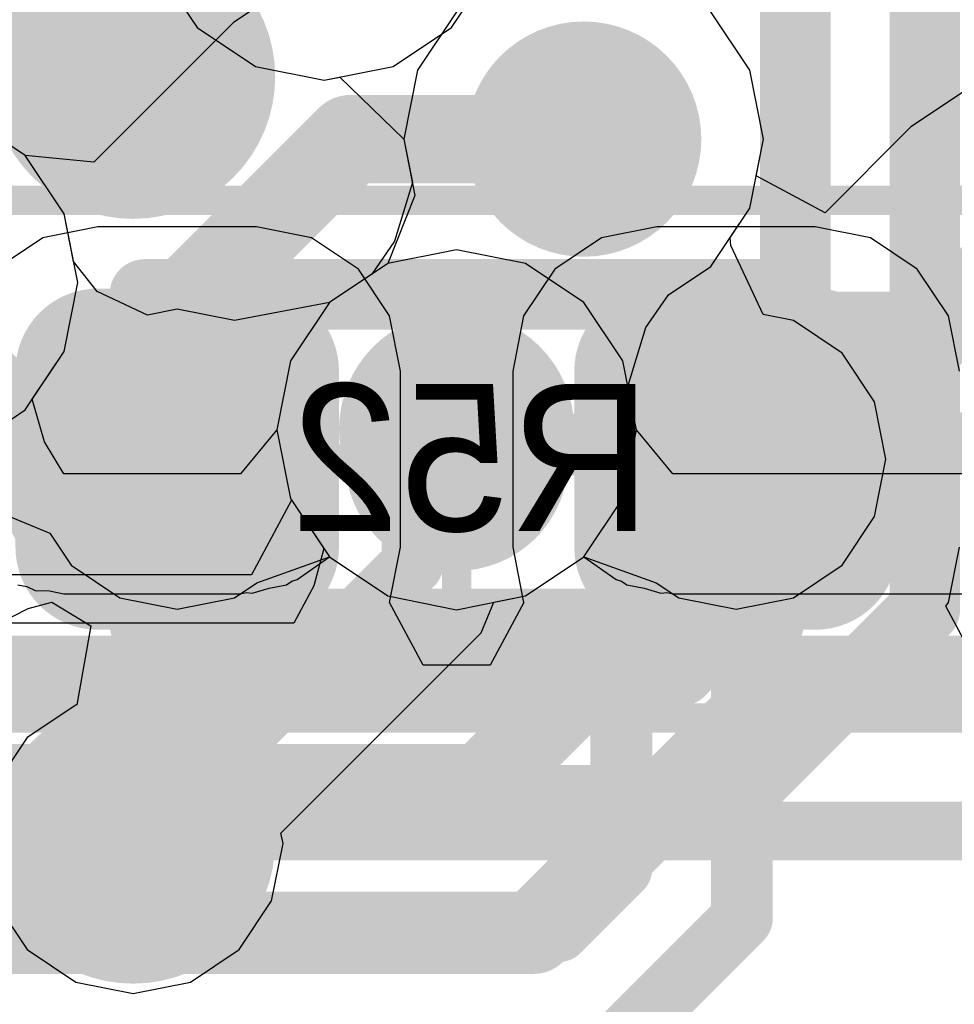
# Model space of a CAD drawing. Header units: millimetres. Extents: x -2 to 68, y -2 to 27.4.
# Tile 532 of 594: x 50.1 to 51.7, y 16.8 to 18.5. Entities that reach past the tile are written whole.
import ezdxf

# ---------------------------------------------------------------- set-up
doc = ezdxf.new("R2010")
doc.units = ezdxf.units.MM
for name, color, linetype in [('BottomLayer', 5, 'Continuous'), ('BottomPaste', 16, 'Continuous'), ('BottomSolder', 6, 'Continuous'), ('DrillGuide', 244, 'Continuous'), ('Mechanical10', 56, 'Continuous'), ('Mechanical17', 56, 'Continuous'), ('Mechanical6', 56, 'Continuous'), ('MidLayer1', 16, 'Continuous'), ('MidLayer2', 76, 'Continuous'), ('MidLayer3', 90, 'Continuous'), ('MidLayer4', 156, 'Continuous'), ('MidLayer5', 130, 'Continuous'), ('MidLayer6', 216, 'Continuous'), ('MidLayer7', 6, 'Continuous'), ('MidLayer8', 54, 'Continuous'), ('MultiLayer', 9, 'Continuous'), ('TopLayer', 1, 'Continuous'), ('TopPaste', 8, 'Continuous'), ('TopSolder', 216, 'Continuous'), ('ViaHoleLayer', 16, 'Continuous')]:
    doc.layers.add(name, color=color, linetype=linetype)

# ---------------------------------------------------------------- blocks, each defined once
blk = doc.blocks.new('MT53D512M32D2DS_053_WT_D_F_________1_168')
at = {"layer": 'TopLayer', "const_width": 0.14}
for points in [[(1.13, -1.625, 1), (1.27, -1.625, 1)], [(1.13, -2.275, 1), (1.27, -2.275, 1)], [(1.13, -2.925, 1), (1.27, -2.925, 1)]]:
    blk.add_lwpolyline(points, format="xyb", close=True, dxfattribs=at)
at = {"layer": 'TopPaste', "const_width": 0.14}
for points in [[(1.13, -1.625, 1), (1.27, -1.625, 1)], [(1.13, -2.275, 1), (1.27, -2.275, 1)], [(1.13, -2.925, 1), (1.27, -2.925, 1)]]:
    blk.add_lwpolyline(points, format="xyb", close=True, dxfattribs=at)
at = {"layer": 'TopSolder', "const_width": 0.2416}
for points in [[(1.0792, -1.625, 1), (1.3208, -1.625, 1)], [(1.0792, -2.275, 1), (1.3208, -2.275, 1)], [(1.0792, -2.925, 1), (1.3208, -2.925, 1)]]:
    blk.add_lwpolyline(points, format="xyb", close=True, dxfattribs=at)
blk = doc.blocks.new('RES_0402_B_257')
at = {"layer": 'BottomLayer', "const_width": 0.1402}
for points in [[(-0.6799, 0.1498, 1), (-0.5396, 0.1498, 1)], [(-0.4104, 0.1498, 1), (-0.2701, 0.1498, 1)], [(0.2701, 0.1498, 1), (0.4104, 0.1498, 1)], [(0.5396, 0.1498, 1), (0.6799, 0.1498, 1)], [(-0.6799, -0.1498, 1), (-0.5396, -0.1498, 1)], [(-0.4104, -0.1498, 1), (-0.2701, -0.1498, 1)], [(0.2701, -0.1498, 1), (0.4104, -0.1498, 1)], [(0.5396, -0.1498, 1), (0.6799, -0.1498, 1)]]:
    blk.add_lwpolyline(points, format="xyb", close=True, dxfattribs=at)
at = {"layer": 'BottomLayer'}
for points in [[(-0.3403, 0.29), (-0.6097, 0.29), (-0.3403, -0.29), (-0.6097, -0.29)], [(0.3403, -0.29), (0.6097, -0.29), (0.3403, 0.29), (0.6097, 0.29)], [(-0.2, 0.1498), (-0.75, 0.1498), (-0.2, -0.1498), (-0.75, -0.1498)], [(0.2, -0.1498), (0.75, -0.1498), (0.2, 0.1498), (0.75, 0.1498)]]:
    blk.add_solid(points, dxfattribs=at)
at = {"layer": 'BottomPaste', "const_width": 0.1402}
for points in [[(-0.6799, 0.1498, 1), (-0.5396, 0.1498, 1)], [(-0.4104, 0.1498, 1), (-0.2701, 0.1498, 1)], [(0.2701, 0.1498, 1), (0.4104, 0.1498, 1)], [(0.5396, 0.1498, 1), (0.6799, 0.1498, 1)], [(-0.6799, -0.1498, 1), (-0.5396, -0.1498, 1)], [(-0.4104, -0.1498, 1), (-0.2701, -0.1498, 1)], [(0.2701, -0.1498, 1), (0.4104, -0.1498, 1)], [(0.5396, -0.1498, 1), (0.6799, -0.1498, 1)]]:
    blk.add_lwpolyline(points, format="xyb", close=True, dxfattribs=at)
at = {"layer": 'BottomPaste'}
for points in [[(-0.3403, 0.29), (-0.6097, 0.29), (-0.3403, -0.29), (-0.6097, -0.29)], [(0.3403, -0.29), (0.6097, -0.29), (0.3403, 0.29), (0.6097, 0.29)], [(-0.2, 0.1498), (-0.75, 0.1498), (-0.2, -0.1498), (-0.75, -0.1498)], [(0.2, -0.1498), (0.75, -0.1498), (0.2, 0.1498), (0.75, 0.1498)]]:
    blk.add_solid(points, dxfattribs=at)
at = {"layer": 'BottomSolder', "const_width": 0.1402}
for points in [[(-0.6799, 0.1498, 1), (-0.5396, 0.1498, 1)], [(-0.4104, 0.1498, 1), (-0.2701, 0.1498, 1)], [(0.2701, 0.1498, 1), (0.4104, 0.1498, 1)], [(0.5396, 0.1498, 1), (0.6799, 0.1498, 1)], [(-0.6799, -0.1498, 1), (-0.5396, -0.1498, 1)], [(-0.4104, -0.1498, 1), (-0.2701, -0.1498, 1)], [(0.2701, -0.1498, 1), (0.4104, -0.1498, 1)], [(0.5396, -0.1498, 1), (0.6799, -0.1498, 1)]]:
    blk.add_lwpolyline(points, format="xyb", close=True, dxfattribs=at)
at = {"layer": 'BottomSolder'}
for points in [[(-0.3403, 0.29), (-0.6097, 0.29), (-0.3403, -0.29), (-0.6097, -0.29)], [(0.3403, -0.29), (0.6097, -0.29), (0.3403, 0.29), (0.6097, 0.29)], [(-0.2, 0.1498), (-0.75, 0.1498), (-0.2, -0.1498), (-0.75, -0.1498)], [(0.2, -0.1498), (0.75, -0.1498), (0.2, 0.1498), (0.75, 0.1498)]]:
    blk.add_solid(points, dxfattribs=at)
at = {"layer": 'Mechanical10', "const_width": 0.12}
for points in [[(-0.53, 0.28), (0.53, 0.28)], [(-0.53, -0.28), (-0.53, 0.28)], [(0.53, -0.28), (0.53, 0.28)], [(-0.53, -0.28), (0.53, -0.28)]]:
    blk.add_lwpolyline(points, dxfattribs=at)
at = {"layer": 'Mechanical10', "const_width": 0.06}
for points in [[(-0.56, 0.28, 1), (-0.5, 0.28, 1)], [(-0.56, 0.28, 1), (-0.5, 0.28, 1)], [(0.5, 0.28, 1), (0.56, 0.28, 1)], [(0.5, 0.28, 1), (0.56, 0.28, 1)], [(-0.56, -0.28, 1), (-0.5, -0.28, 1)], [(-0.56, -0.28, 1), (-0.5, -0.28, 1)], [(0.5, -0.28, 1), (0.56, -0.28, 1)], [(0.5, -0.28, 1), (0.56, -0.28, 1)]]:
    blk.add_lwpolyline(points, format="xyb", close=True, dxfattribs=at)
at = {"layer": 'Mechanical6', "const_width": 0.05}
for points in [[(-0.9, 0.44), (0.9, 0.44)], [(0, -0.22), (0, 0.22)], [(-0.22, 0), (0.22, 0)], [(-0.9, -0.44), (0.9, -0.44)]]:
    blk.add_lwpolyline(points, dxfattribs=at)
at = {"layer": 'Mechanical6'}
for points, const_width in [([(-0.0125, 0.22, 1), (0.0125, 0.22, 1)], 0.025), ([(0.165, 0, 1), (-0.165, 0, 1)], 0.05), ([(-0.2325, 0, 1), (-0.2075, 0, 1)], 0.025), ([(-0.1775, 0, 1), (-0.1525, 0, 1)], 0.025), ([(0.1525, 0, 1), (0.1775, 0, 1)], 0.025), ([(0.2075, 0, 1), (0.2325, 0, 1)], 0.025), ([(-0.0125, -0.22, 1), (0.0125, -0.22, 1)], 0.025)]:
    blk.add_lwpolyline(points, format="xyb", close=True, dxfattribs=dict(at, const_width=const_width))

msp = doc.modelspace()

# ---------------------------------------------------------------- linework, layer by layer
at = {"layer": 'BottomLayer'}
for p, q in [((50.2403, 18.1697), (50.1465, 18.1511)), ((50.5097, 18.1697), (50.2403, 18.1697)), ((50.6035, 18.1511), (50.5097, 18.1697)), ((51.1903, 18.1697), (51.0965, 18.1511)), ((51.4597, 18.1697), (51.1903, 18.1697)), ((51.5535, 18.1511), (51.4597, 18.1697)), ((50.1465, 18.1511), (50.067, 18.098)), ((50.683, 18.098), (50.6035, 18.1511)), ((51.0965, 18.1511), (51.017, 18.098)), ((51.633, 18.098), (51.5535, 18.1511)), ((50.7361, 18.0185), (50.683, 18.098)), ((51.017, 18.098), (50.9639, 18.0185)), ((51.6861, 18.0185), (51.633, 18.098)), ((50.7547, 17.9247), (50.7361, 18.0185)), ((50.9639, 18.0185), (50.9453, 17.9247)), ((51.7047, 17.9247), (51.6861, 18.0185)), ((50.7547, 17.6252), (50.7547, 17.9247)), ((50.9453, 17.9247), (50.9453, 17.6252)), ((50.7361, 17.5315), (50.7547, 17.6252)), ((50.9453, 17.6252), (50.9639, 17.5315)), ((51.6861, 17.5315), (51.7047, 17.6252)), ((50.7359, 17.5313), (50.7361, 17.5315)), ((50.7929, 17.4247), (50.7359, 17.5313)), ((50.9641, 17.5313), (50.9071, 17.4247)), ((50.9639, 17.5315), (50.9641, 17.5313)), ((51.6816, 17.5249), (51.6861, 17.5315)), ((51.7495, 17.3979), (51.6816, 17.5249)), ((50.9071, 17.4247), (50.7929, 17.4247))]:
    msp.add_line(p, q, dxfattribs=at)
at = {"layer": 'BottomLayer', "const_width": 0.15}
for points in [[(50.3, 17.775, 1), (50.45, 17.775, 1)], [(51.25, 17.775, 1), (51.4, 17.775, 1)]]:
    msp.add_lwpolyline(points, format="xyb", close=True, dxfattribs=at)
at = {"layer": 'BottomLayer', "const_width": 0.1}
msp.add_lwpolyline([(49.6978, 17.143), (52.027, 17.143)], dxfattribs=at)
at = {"layer": 'DrillGuide'}
for points, const_width in [([(50.275, 18.425, 1), (50.325, 18.425, 1)], 0.05), ([(51.016, 18.319, 1), (51.116, 18.319, 1)], 0.1), ([(50.8, 17.825, 1), (50.9, 17.825, 1)], 0.1), ([(50.275, 17.775, 1), (50.325, 17.775, 1)], 0.05), ([(50.35, 17.775, 1), (50.4, 17.775, 1)], 0.05), ([(51.3, 17.775, 1), (51.35, 17.775, 1)], 0.05), ([(50.275, 17.1215, 1), (50.325, 17.1215, 1)], 0.05)]:
    msp.add_lwpolyline(points, format="xyb", close=True, dxfattribs=dict(at, const_width=const_width))
at = {"layer": 'MidLayer1'}
for p, q in [((50.5617, 18.578), (50.4707, 18.5173)), ((51.3486, 18.4361), (51.2823, 18.5353)), ((50.4707, 18.5173), (50.2332, 18.2798)), ((51.3719, 18.319), (51.3486, 18.4361)), ((50.1163, 18.2913), (50.0171, 18.3576)), ((51.3486, 18.2019), (51.3719, 18.319)), ((50.2332, 18.2798), (50.1163, 18.2913)), ((51.2823, 18.1027), (51.3486, 18.2019)), ((51.2102, 18.0545), (51.2823, 18.1027)), ((51.1716, 17.9986), (51.2102, 18.0545)), ((51.1412, 17.8986), (51.1716, 17.9986)), ((51.1559, 17.825), (51.1412, 17.8986)), ((51.1326, 17.7079), (51.1559, 17.825)), ((51.0663, 17.6087), (51.1326, 17.7079)), ((50.9671, 17.5424), (51.0663, 17.6087)), ((50.9132, 17.5317), (50.9671, 17.5424)), ((50.1217, 17.5213), (50.1616, 17.5317)), ((50.1616, 17.5317), (50.2281, 17.4915)), ((50.8917, 17.4798), (50.9132, 17.5317)), ((50.0293, 17.474), (50.1217, 17.5213)), ((50.2281, 17.4915), (50.2045, 17.3574)), ((50.5513, 17.1394), (50.8917, 17.4798)), ((50.8917, 17.4798), (50.8917, 17.4798)), ((50.2025, 17.357), (50.1198, 17.3017)), ((50.2045, 17.3574), (50.2025, 17.357)), ((50.1198, 17.3017), (50.0645, 17.219)), ((50.5549, 17.1215), (50.5513, 17.1394)), ((50.5355, 17.0239), (50.5549, 17.1215)), ((50.0645, 17.0239), (50.1198, 16.9412)), ((50.4802, 16.9412), (50.5355, 17.0239)), ((50.1198, 16.9412), (50.2025, 16.886)), ((50.3975, 16.886), (50.4802, 16.9412)), ((50.2025, 16.886), (50.3, 16.8666)), ((50.3, 16.8666), (50.3975, 16.886))]:
    msp.add_line(p, q, dxfattribs=at)
for points, const_width in [([(50.3, 18.425), (50.6, 18.725)], 0.15), ([(50.3, 17.95), (50.669, 18.319)], 0.15), ([(50.669, 18.319), (51.066, 18.319)], 0.15), ([(50.3, 17.775), (50.3, 17.95)], 0.15), ([(50.775, 17.5965), (50.775, 17.675)], 0.105), ([(50.3, 17.1215), (50.775, 17.5965)], 0.105)]:
    msp.add_lwpolyline(points, dxfattribs=dict(at, const_width=const_width))
for points, const_width in [([(50.225, 18.425, 1), (50.375, 18.425, 1)], 0.15), ([(50.966, 18.319, 1), (51.166, 18.319, 1)], 0.2), ([(50.2625, 18.425, 1), (50.3375, 18.425, 1)], 0.075), ([(50.6315, 18.319, 1), (50.7065, 18.319, 1)], 0.075), ([(50.6315, 18.319, 1), (50.7065, 18.319, 1)], 0.075), ([(51.0285, 18.319, 1), (51.1035, 18.319, 1)], 0.075), ([(50.2625, 17.95, 1), (50.3375, 17.95, 1)], 0.075), ([(50.2625, 17.95, 1), (50.3375, 17.95, 1)], 0.075), ([(50.75, 17.825, 1), (50.95, 17.825, 1)], 0.2), ([(50.225, 17.775, 1), (50.375, 17.775, 1)], 0.15), ([(50.2625, 17.775, 1), (50.3375, 17.775, 1)], 0.075), ([(50.7488, 17.675, 1), (50.8012, 17.675, 1)], 0.0525), ([(50.7488, 17.5965, 1), (50.8012, 17.5965, 1)], 0.0525), ([(50.7488, 17.5965, 1), (50.8012, 17.5965, 1)], 0.0525), ([(50.225, 17.1215, 1), (50.375, 17.1215, 1)], 0.15), ([(50.2738, 17.1215, 1), (50.3262, 17.1215, 1)], 0.0525)]:
    msp.add_lwpolyline(points, format="xyb", close=True, dxfattribs=dict(at, const_width=const_width))
at = {"layer": 'MidLayer2'}
for p, q in [((50.8497, 18.5353), (50.7834, 18.4361)), ((51.3486, 18.4361), (51.2823, 18.5353)), ((50.7834, 18.4361), (50.7601, 18.319)), ((51.3719, 18.319), (51.3486, 18.4361)), ((51.7116, 18.3993), (51.6223, 18.3396)), ((50.1163, 18.2913), (50.0171, 18.3576)), ((51.6223, 18.3396), (51.4765, 18.1938)), ((50.7601, 18.319), (50.7748, 18.2454)), ((51.3594, 18.2563), (51.3719, 18.319)), ((50.1826, 18.1921), (50.1163, 18.2913)), ((50.7748, 18.2454), (50.7444, 18.1454)), ((51.4765, 18.1938), (51.3594, 18.2563)), ((50.2059, 18.075), (50.1826, 18.1921)), ((50.7444, 18.1454), (50.7058, 18.0895)), ((50.7058, 18.0895), (50.6337, 18.0413)), ((50.1826, 17.9579), (50.2059, 18.075)), ((50.6337, 18.0413), (50.5674, 17.9421)), ((50.1163, 17.8587), (50.1826, 17.9579)), ((50.5674, 17.9421), (50.5441, 17.825)), ((50.0171, 17.7924), (50.1163, 17.8587)), ((50.5441, 17.825), (50.5674, 17.7079)), ((50.5674, 17.7079), (50.624, 17.6233)), ((50.624, 17.6233), (50.6073, 17.5595)), ((50.6073, 17.5595), (50.5734, 17.4963)), ((50.5734, 17.4963), (49.4087, 17.4963))]:
    msp.add_line(p, q, dxfattribs=at)
for points, const_width in [([(50.966, 18.319, 1), (51.166, 18.319, 1)], 0.2), ([(50.75, 17.825, 1), (50.95, 17.825, 1)], 0.2), ([(51.3814, 17.405, 1), (51.4514, 17.405, 1)], 0.07), ([(51.3814, 17.405, 1), (51.4514, 17.405, 1)], 0.07), ([(50.858, 17.221, 1), (50.928, 17.221, 1)], 0.07), ([(50.858, 17.221, 1), (50.928, 17.221, 1)], 0.07), ([(50.9464, 16.97, 1), (51.0164, 16.97, 1)], 0.07), ([(50.9464, 16.97, 1), (51.0164, 16.97, 1)], 0.07)]:
    msp.add_lwpolyline(points, format="xyb", close=True, dxfattribs=dict(at, const_width=const_width))
at = {"layer": 'MidLayer2', "const_width": 0.14}
for points in [[(50.893, 17.221), (51.817, 18.145)], [(50.9814, 16.97), (51.4164, 17.405)], [(51.4164, 17.405), (53.13, 17.405)], [(49.2947, 17.221), (50.893, 17.221)], [(49.098, 16.97), (50.9814, 16.97)]]:
    msp.add_lwpolyline(points, dxfattribs=at)
at = {"layer": 'MidLayer3'}
for p, q in [((50.8497, 18.5353), (50.7834, 18.4361)), ((50.7834, 18.4361), (50.7601, 18.319)), ((50.1163, 18.2913), (50.0171, 18.3576)), ((50.7601, 18.319), (50.7748, 18.2454)), ((50.1826, 18.1921), (50.1163, 18.2913)), ((50.7748, 18.2454), (50.7444, 18.1454)), ((50.2059, 18.075), (50.1826, 18.1921)), ((50.7444, 18.1454), (50.7058, 18.0895)), ((50.7058, 18.0895), (50.6337, 18.0413)), ((50.1826, 17.9579), (50.2059, 18.075)), ((50.6337, 18.0413), (50.5674, 17.9421)), ((50.1163, 17.8587), (50.1826, 17.9579)), ((50.5674, 17.9421), (50.5441, 17.825)), ((50.0171, 17.7924), (50.1163, 17.8587)), ((50.5441, 17.825), (50.5674, 17.7079)), ((50.5693, 17.7051), (50.5014, 17.5781)), ((50.5674, 17.7079), (50.5693, 17.7051)), ((50.5014, 17.5781), (46.9794, 17.5781))]:
    msp.add_line(p, q, dxfattribs=at)
at = {"layer": 'MidLayer3', "const_width": 0.12}
for points in [[(51.426, 17.611), (51.426, 20.6771)], [(51.646, 17.5199), (51.646, 20.586)], [(51.23, 17.415), (51.426, 17.611)], [(51.3211, 17.195), (51.646, 17.5199)], [(46.6449, 17.415), (51.23, 17.415)], [(46.4941, 17.195), (51.3211, 17.195)]]:
    msp.add_lwpolyline(points, dxfattribs=at)
at = {"layer": 'MidLayer3'}
for points, const_width in [([(50.966, 18.319, 1), (51.166, 18.319, 1)], 0.2), ([(50.75, 17.825, 1), (50.95, 17.825, 1)], 0.2), ([(51.396, 17.611, 1), (51.456, 17.611, 1)], 0.06), ([(51.396, 17.611, 1), (51.456, 17.611, 1)], 0.06), ([(51.616, 17.5199, 1), (51.676, 17.5199, 1)], 0.06), ([(51.616, 17.5199, 1), (51.676, 17.5199, 1)], 0.06), ([(51.2, 17.415, 1), (51.26, 17.415, 1)], 0.06), ([(51.2, 17.415, 1), (51.26, 17.415, 1)], 0.06), ([(51.2911, 17.195, 1), (51.3511, 17.195, 1)], 0.06), ([(51.2911, 17.195, 1), (51.3511, 17.195, 1)], 0.06)]:
    msp.add_lwpolyline(points, format="xyb", close=True, dxfattribs=dict(at, const_width=const_width))
at = {"layer": 'MidLayer4'}
for p, q in [((50.8497, 18.5353), (50.7834, 18.4361)), ((51.3486, 18.4361), (51.2823, 18.5353)), ((50.7834, 18.4361), (50.7601, 18.319)), ((51.3719, 18.319), (51.3486, 18.4361)), ((50.1163, 18.2913), (50.0171, 18.3576)), ((50.7601, 18.319), (50.7748, 18.2454)), ((51.3486, 18.2019), (51.3719, 18.319)), ((50.1826, 18.1921), (50.1163, 18.2913)), ((50.7748, 18.2454), (50.7444, 18.1454)), ((51.3149, 18.1515), (51.3486, 18.2019)), ((50.1988, 18.1107), (50.1826, 18.1921)), ((50.7444, 18.1454), (50.7058, 18.0895)), ((51.3161, 18.1379), (51.3149, 18.1515)), ((51.3709, 18.0208), (51.3161, 18.1379)), ((50.2388, 18.0597), (50.1988, 18.1107)), ((50.7058, 18.0895), (50.6337, 18.0413)), ((50.3244, 18.0198), (50.2388, 18.0597)), ((50.375, 18.0299), (50.3244, 18.0198)), ((50.4725, 18.0105), (50.375, 18.0299)), ((50.6337, 18.0413), (50.4725, 18.0105)), ((51.4225, 18.0105), (51.3709, 18.0208)), ((51.5052, 17.9552), (51.4225, 18.0105)), ((51.5605, 17.8725), (51.5052, 17.9552)), ((51.5799, 17.775), (51.5605, 17.8725)), ((51.5605, 17.6775), (51.5799, 17.775)), ((50.046, 17.6956), (50.1585, 17.649)), ((51.5052, 17.5948), (51.5605, 17.6775)), ((50.1585, 17.649), (50.1948, 17.5948)), ((50.5103, 17.5648), (50.6337, 17.6087)), ((50.6337, 17.6087), (50.7329, 17.5424)), ((50.9671, 17.5424), (51.0663, 17.6087)), ((51.0663, 17.6087), (51.1895, 17.5649)), ((50.1948, 17.5948), (50.2775, 17.5395)), ((51.4225, 17.5395), (51.5052, 17.5948)), ((50.4725, 17.5395), (50.5103, 17.5648)), ((51.1895, 17.5649), (51.2275, 17.5395)), ((50.7329, 17.5424), (50.85, 17.5191)), ((50.85, 17.5191), (50.9671, 17.5424)), ((50.2775, 17.5395), (50.375, 17.5201)), ((50.375, 17.5201), (50.4725, 17.5395)), ((51.2275, 17.5395), (51.325, 17.5201)), ((51.325, 17.5201), (51.4225, 17.5395))]:
    msp.add_line(p, q, dxfattribs=at)
for points, const_width in [([(50.966, 18.319, 1), (51.166, 18.319, 1)], 0.2), ([(50.75, 17.825, 1), (50.95, 17.825, 1)], 0.2), ([(50.3, 17.775, 1), (50.45, 17.775, 1)], 0.15), ([(51.25, 17.775, 1), (51.4, 17.775, 1)], 0.15), ([(50.8238, 17.825, 1), (50.8762, 17.825, 1)], 0.0525), ([(50.1364, 17.8123, 1), (50.1889, 17.8123, 1)], 0.0525), ([(50.1364, 17.8123, 1), (50.1889, 17.8123, 1)], 0.0525), ([(50.3114, 17.8123, 1), (50.3639, 17.8123, 1)], 0.0525), ([(50.3114, 17.8123, 1), (50.3639, 17.8123, 1)], 0.0525), ([(50.8488, 17.8, 1), (50.9012, 17.8, 1)], 0.0525), ([(50.8488, 17.8, 1), (50.9012, 17.8, 1)], 0.0525), ([(51.2738, 17.8, 1), (51.3262, 17.8, 1)], 0.0525), ([(51.2738, 17.8, 1), (51.3262, 17.8, 1)], 0.0525), ([(50.3488, 17.775, 1), (50.4012, 17.775, 1)], 0.0525), ([(51.2988, 17.775, 1), (51.3512, 17.775, 1)], 0.0525)]:
    msp.add_lwpolyline(points, format="xyb", close=True, dxfattribs=dict(at, const_width=const_width))
at = {"layer": 'MidLayer4', "const_width": 0.105}
for points in [[(49.9, 18.075), (50.1627, 17.8123)], [(50.85, 17.825), (50.875, 17.8)], [(50.1627, 17.8123), (50.3377, 17.8123)], [(50.3377, 17.8123), (50.375, 17.775)], [(50.875, 17.8), (51.3, 17.8)], [(51.3, 17.8), (51.325, 17.775)]]:
    msp.add_lwpolyline(points, dxfattribs=at)
at = {"layer": 'MidLayer5'}
for p, q in [((50.8497, 18.5353), (50.7834, 18.4361)), ((51.3486, 18.4361), (51.2823, 18.5353)), ((50.7834, 18.4361), (50.7601, 18.319)), ((51.3719, 18.319), (51.3486, 18.4361)), ((50.1163, 18.2913), (50.0171, 18.3576)), ((50.7601, 18.319), (50.7748, 18.2454)), ((51.3486, 18.2019), (51.3719, 18.319)), ((50.1826, 18.1921), (50.1163, 18.2913)), ((50.7748, 18.2454), (50.7444, 18.1454)), ((51.2823, 18.1027), (51.3486, 18.2019)), ((50.2059, 18.075), (50.1826, 18.1921)), ((50.7444, 18.1454), (50.7058, 18.0895)), ((51.2102, 18.0545), (51.2823, 18.1027)), ((50.7058, 18.0895), (50.6337, 18.0413)), ((50.1826, 17.9579), (50.2059, 18.075)), ((51.1716, 17.9986), (51.2102, 18.0545)), ((50.6337, 18.0413), (50.5674, 17.9421)), ((51.1412, 17.8986), (51.1716, 17.9986)), ((50.1163, 17.8587), (50.1826, 17.9579)), ((50.5674, 17.9421), (50.5441, 17.825)), ((51.1559, 17.825), (51.1412, 17.8986)), ((50.0171, 17.7924), (50.1163, 17.8587)), ((50.5441, 17.825), (50.5674, 17.7079)), ((51.1326, 17.7079), (51.1559, 17.825)), ((50.5674, 17.7079), (50.6337, 17.6087)), ((51.0663, 17.6087), (51.1326, 17.7079)), ((50.6337, 17.6087), (50.7329, 17.5424)), ((50.9671, 17.5424), (51.0663, 17.6087)), ((50.7329, 17.5424), (50.85, 17.5191)), ((50.85, 17.5191), (50.9671, 17.5424))]:
    msp.add_line(p, q, dxfattribs=at)
at = {"layer": 'MidLayer5', "const_width": 0.2}
for points in [[(50.966, 18.319, 1), (51.166, 18.319, 1)], [(50.75, 17.825, 1), (50.95, 17.825, 1)]]:
    msp.add_lwpolyline(points, format="xyb", close=True, dxfattribs=at)
at = {"layer": 'MidLayer6'}
for p, q in [((50.8497, 18.5353), (50.7834, 18.4361)), ((51.3486, 18.4361), (51.2823, 18.5353)), ((50.7834, 18.4361), (50.7601, 18.319)), ((51.3719, 18.319), (51.3486, 18.4361)), ((50.1163, 18.2913), (50.0171, 18.3576)), ((50.7601, 18.319), (50.7748, 18.2454)), ((51.3486, 18.2019), (51.3719, 18.319)), ((50.1826, 18.1921), (50.1163, 18.2913)), ((50.7748, 18.2454), (50.7444, 18.1454)), ((51.2823, 18.1027), (51.3486, 18.2019)), ((50.2059, 18.075), (50.1826, 18.1921)), ((50.7444, 18.1454), (50.7058, 18.0895)), ((51.2102, 18.0545), (51.2823, 18.1027)), ((50.7058, 18.0895), (50.6337, 18.0413)), ((50.1826, 17.9579), (50.2059, 18.075)), ((51.1716, 17.9986), (51.2102, 18.0545)), ((50.6337, 18.0413), (50.5674, 17.9421)), ((51.1412, 17.8986), (51.1716, 17.9986)), ((50.1163, 17.8587), (50.1826, 17.9579)), ((50.5674, 17.9421), (50.5441, 17.825)), ((51.1559, 17.825), (51.1412, 17.8986)), ((50.0171, 17.7924), (50.1163, 17.8587)), ((50.5441, 17.825), (50.5674, 17.7079)), ((51.1326, 17.7079), (51.1559, 17.825)), ((50.5674, 17.7079), (50.6337, 17.6087)), ((51.0663, 17.6087), (51.1326, 17.7079)), ((50.6337, 17.6087), (50.7329, 17.5424)), ((50.9671, 17.5424), (51.0663, 17.6087)), ((50.7329, 17.5424), (50.85, 17.5191)), ((50.85, 17.5191), (50.9671, 17.5424))]:
    msp.add_line(p, q, dxfattribs=at)
at = {"layer": 'MidLayer6', "const_width": 0.2}
for points in [[(50.966, 18.319, 1), (51.166, 18.319, 1)], [(50.75, 17.825, 1), (50.95, 17.825, 1)]]:
    msp.add_lwpolyline(points, format="xyb", close=True, dxfattribs=at)
at = {"layer": 'MidLayer7'}
for p, q in [((50.3424, 18.6079), (50.4087, 18.5087)), ((50.8413, 18.5087), (50.9076, 18.6079)), ((50.4087, 18.5087), (50.5079, 18.4424)), ((50.7421, 18.4424), (50.8413, 18.5087)), ((50.5079, 18.4424), (50.625, 18.4191)), ((50.625, 18.4191), (50.7421, 18.4424)), ((50.1163, 18.2913), (50.0171, 18.3576)), ((50.1826, 18.1921), (50.1163, 18.2913)), ((50.2059, 18.075), (50.1826, 18.1921)), ((50.85, 18.1309), (50.7329, 18.1076)), ((50.9671, 18.1076), (50.85, 18.1309)), ((50.7329, 18.1076), (50.6337, 18.0413)), ((51.0663, 18.0413), (50.9671, 18.1076)), ((50.1826, 17.9579), (50.2059, 18.075)), ((50.6337, 18.0413), (50.5674, 17.9421)), ((51.1326, 17.9421), (51.0663, 18.0413)), ((50.1163, 17.8587), (50.1826, 17.9579)), ((50.5674, 17.9421), (50.5441, 17.825)), ((51.1559, 17.825), (51.1326, 17.9421)), ((50.0171, 17.7924), (50.1163, 17.8587)), ((50.5441, 17.825), (50.5674, 17.7079)), ((51.1326, 17.7079), (51.1559, 17.825)), ((50.5674, 17.7079), (50.6337, 17.6087)), ((51.0663, 17.6087), (51.1326, 17.7079)), ((50.6337, 17.6087), (50.7329, 17.5424)), ((50.9671, 17.5424), (51.0663, 17.6087)), ((50.7329, 17.5424), (50.85, 17.5191)), ((50.85, 17.5191), (50.9671, 17.5424))]:
    msp.add_line(p, q, dxfattribs=at)
at = {"layer": 'MidLayer7', "const_width": 0.2}
for points in [[(50.966, 18.319, 1), (51.166, 18.319, 1)], [(50.75, 17.825, 1), (50.95, 17.825, 1)]]:
    msp.add_lwpolyline(points, format="xyb", close=True, dxfattribs=at)
at = {"layer": 'MidLayer8'}
for p, q in [((50.3424, 18.6079), (50.4087, 18.5087)), ((51.3486, 18.4361), (51.2823, 18.5353)), ((50.4087, 18.5087), (50.5079, 18.4424)), ((50.5079, 18.4424), (50.625, 18.4191)), ((51.3719, 18.319), (51.3486, 18.4361)), ((50.625, 18.4191), (50.6516, 18.4244)), ((50.6516, 18.4244), (50.7601, 18.319)), ((50.1163, 18.2913), (50.0171, 18.3576)), ((50.7601, 18.319), (50.7792, 18.223)), ((51.3486, 18.2019), (51.3719, 18.319)), ((50.1826, 18.1921), (50.1163, 18.2913)), ((50.7792, 18.223), (50.7329, 18.1076)), ((51.2823, 18.1027), (51.3486, 18.2019)), ((50.2059, 18.075), (50.1826, 18.1921)), ((50.7329, 18.1076), (50.6337, 18.0413)), ((51.2102, 18.0545), (51.2823, 18.1027)), ((50.1826, 17.9579), (50.2059, 18.075)), ((51.1716, 17.9986), (51.2102, 18.0545)), ((50.6337, 18.0413), (50.5674, 17.9421)), ((51.1412, 17.8986), (51.1716, 17.9986)), ((50.1285, 17.877), (50.1826, 17.9579)), ((50.5674, 17.9421), (50.5441, 17.825)), ((51.1559, 17.825), (51.1412, 17.8986)), ((50.1493, 17.8043), (50.1285, 17.877)), ((50.5441, 17.825), (50.4826, 17.75)), ((51.2174, 17.75), (51.1559, 17.825)), ((50.1822, 17.75), (50.1493, 17.8043)), ((50.4826, 17.75), (50.1822, 17.75)), ((51.8826, 17.75), (51.2174, 17.75)), ((50.5787, 17.5702), (50.6337, 17.6087)), ((50.6337, 17.6087), (50.7329, 17.5424)), ((50.9671, 17.5424), (51.0663, 17.6087)), ((51.0663, 17.6087), (51.1213, 17.5702)), ((50.1041, 17.5616), (50.1195, 17.5586)), ((50.1195, 17.5586), (50.1336, 17.5519)), ((50.5312, 17.5558), (50.5606, 17.5616)), ((50.5606, 17.5616), (50.5696, 17.5674)), ((50.5696, 17.5674), (50.5787, 17.5702)), ((51.1213, 17.5702), (51.1304, 17.5674)), ((51.1304, 17.5674), (51.1394, 17.5616)), ((51.1394, 17.5616), (51.1688, 17.5558)), ((50.1336, 17.5519), (50.1581, 17.5509)), ((50.1581, 17.5509), (50.1822, 17.5461)), ((50.1822, 17.5461), (50.4826, 17.5461)), ((50.4826, 17.5461), (50.4925, 17.5481)), ((50.4925, 17.5481), (50.5026, 17.5471)), ((50.5026, 17.5471), (50.5312, 17.5558)), ((50.7329, 17.5424), (50.85, 17.5191)), ((50.85, 17.5191), (50.9671, 17.5424)), ((51.1688, 17.5558), (51.1974, 17.5471)), ((51.1974, 17.5471), (51.2075, 17.5481)), ((51.2075, 17.5481), (51.2174, 17.5461)), ((51.2174, 17.5461), (51.8826, 17.5461))]:
    msp.add_line(p, q, dxfattribs=at)
at = {"layer": 'MidLayer8', "const_width": 0.2}
for points in [[(50.966, 18.319, 1), (51.166, 18.319, 1)], [(50.75, 17.825, 1), (50.95, 17.825, 1)]]:
    msp.add_lwpolyline(points, format="xyb", close=True, dxfattribs=at)
at = {"layer": 'MultiLayer'}
for points, const_width in [([(50.225, 18.425, 1), (50.375, 18.425, 1)], 0.15), ([(50.966, 18.319, 1), (51.166, 18.319, 1)], 0.2), ([(50.75, 17.825, 1), (50.95, 17.825, 1)], 0.2), ([(50.225, 17.775, 1), (50.375, 17.775, 1)], 0.15), ([(50.3, 17.775, 1), (50.45, 17.775, 1)], 0.15), ([(51.25, 17.775, 1), (51.4, 17.775, 1)], 0.15), ([(50.225, 17.1215, 1), (50.375, 17.1215, 1)], 0.15)]:
    msp.add_lwpolyline(points, format="xyb", close=True, dxfattribs=dict(at, const_width=const_width))
at = {"layer": 'TopLayer'}
for points, const_width in [([(50.225, 18.425, 1), (50.375, 18.425, 1)], 0.15), ([(51.3929, 18.007, 1), (51.4453, 18.007, 1)], 0.0525), ([(51.3929, 18.007, 1), (51.4453, 18.007, 1)], 0.0525), ([(50.225, 17.775, 1), (50.375, 17.775, 1)], 0.15), ([(51.4778, 17.802, 1), (51.5302, 17.802, 1)], 0.0525), ([(51.4778, 17.802, 1), (51.5302, 17.802, 1)], 0.0525), ([(51.1038, 17.7179, 1), (51.1563, 17.7179, 1)], 0.0525), ([(51.1038, 17.7179, 1), (51.1563, 17.7179, 1)], 0.0525), ([(51.3088, 17.633, 1), (51.3612, 17.633, 1)], 0.0525), ([(51.3088, 17.633, 1), (51.3612, 17.633, 1)], 0.0525), ([(50.225, 17.1215, 1), (50.375, 17.1215, 1)], 0.15), ([(50.2738, 17.125, 1), (50.3262, 17.125, 1)], 0.0525), ([(50.2738, 17.1215, 1), (50.3262, 17.1215, 1)], 0.0525), ([(50.2738, 17.1215, 1), (50.3262, 17.1215, 1)], 0.0525), ([(51.1038, 17.079, 1), (51.1563, 17.079, 1)], 0.0525), ([(51.1038, 17.079, 1), (51.1563, 17.079, 1)], 0.0525), ([(51.3088, 16.9941, 1), (51.3612, 16.9941, 1)], 0.0525), ([(51.3088, 16.9941, 1), (51.3612, 16.9941, 1)], 0.0525), ([(50.4228, 16.9725, 1), (50.4753, 16.9725, 1)], 0.0525), ([(50.4228, 16.9725, 1), (50.4753, 16.9725, 1)], 0.0525), ([(50.9972, 16.9725, 1), (51.0497, 16.9725, 1)], 0.0525), ([(50.9972, 16.9725, 1), (51.0497, 16.9725, 1)], 0.0525)]:
    msp.add_lwpolyline(points, format="xyb", close=True, dxfattribs=dict(at, const_width=const_width))
at = {"layer": 'TopLayer', "const_width": 0.105}
for points in [[(51.13, 17.7179), (51.4191, 18.007)], [(51.4191, 18.007), (51.8929, 18.007)], [(51.335, 17.633), (51.504, 17.802)], [(51.504, 17.802), (51.808, 17.802)], [(51.13, 17.079), (51.13, 17.7179)], [(51.335, 16.9941), (51.335, 17.633)], [(50.3, 17.125), (50.3, 17.1215)], [(50.3, 17.1215), (50.449, 16.9725)], [(51.0235, 16.9725), (51.13, 17.079)], [(51.1084, 16.7675), (51.335, 16.9941)], [(50.449, 16.9725), (51.0235, 16.9725)]]:
    msp.add_lwpolyline(points, dxfattribs=at)
at = {"layer": 'ViaHoleLayer'}
for points, const_width in [([(50.275, 18.425, 1), (50.325, 18.425, 1)], 0.05), ([(51.016, 18.319, 1), (51.116, 18.319, 1)], 0.1), ([(50.8, 17.825, 1), (50.9, 17.825, 1)], 0.1), ([(50.275, 17.775, 1), (50.325, 17.775, 1)], 0.05), ([(50.35, 17.775, 1), (50.4, 17.775, 1)], 0.05), ([(51.3, 17.775, 1), (51.35, 17.775, 1)], 0.05), ([(50.275, 17.1215, 1), (50.325, 17.1215, 1)], 0.05)]:
    msp.add_lwpolyline(points, format="xyb", close=True, dxfattribs=dict(at, const_width=const_width))

# ---------------------------------------------------------------- block references
at = {"rotation": 180}
msp.add_blockref('MT53D512M32D2DS_053_WT_D_F_________1_168', (51.5, 15.5), dxfattribs=at)
msp.add_blockref('RES_0402_B_257', (50.85, 17.775))

# ---------------------------------------------------------------- texts
at = {"layer": 'Mechanical17', "text_generation_flag": 2}
msp.add_text('R52', height=0.25, dxfattribs=at).set_placement((51.181, 17.653))

doc.saveas('drawing.dxf')
